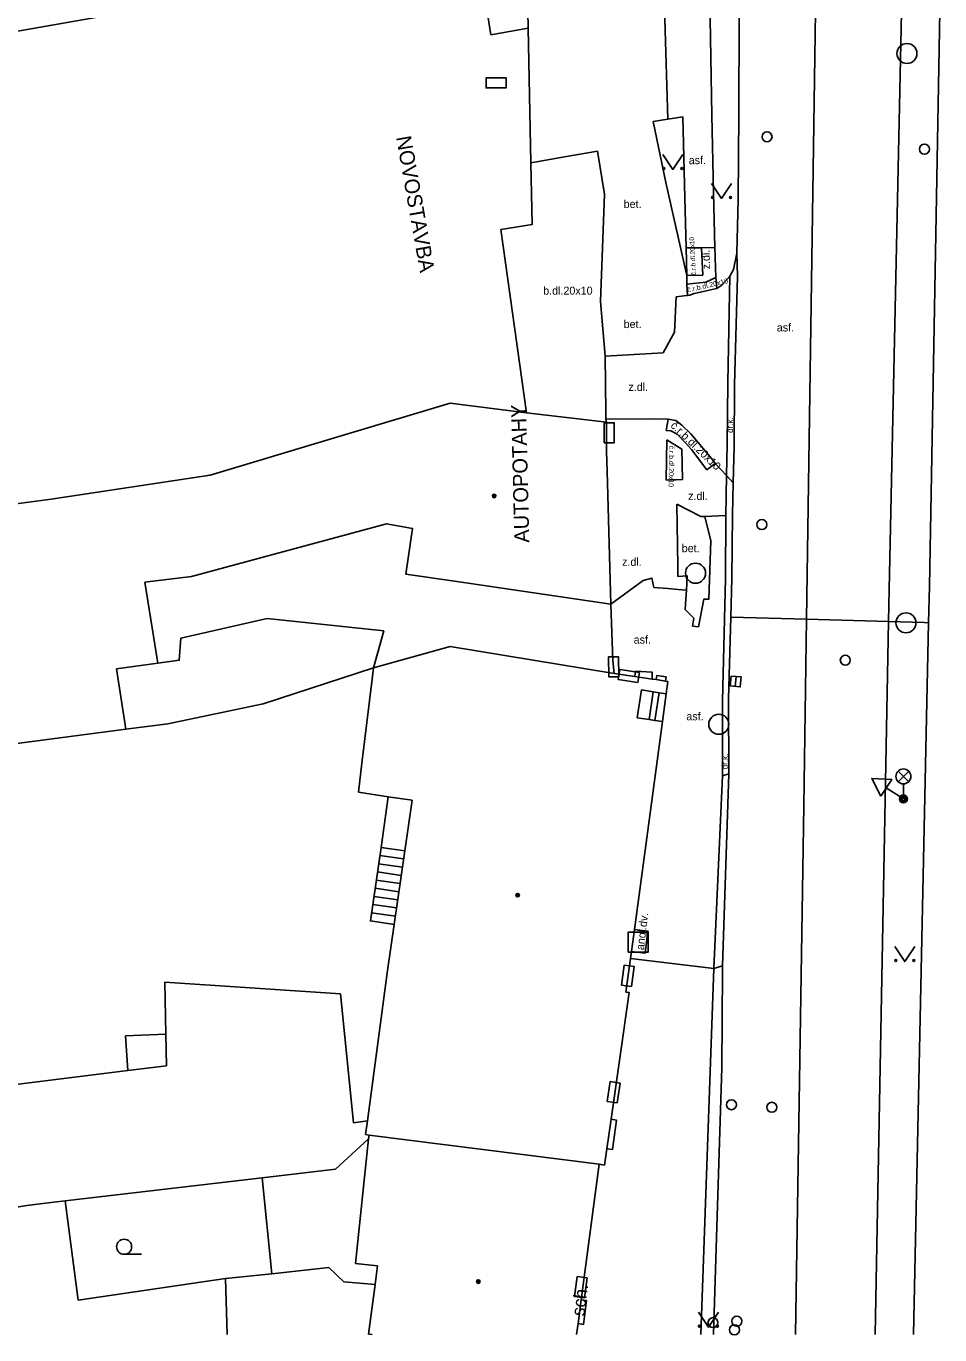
# Model space of a CAD drawing. Extents: x -595546 to -593986, y -1160845 to -1159202.
# Drawn here: x -595423.5 to -595377.9, y -1160843.3 to -1160777.9 of the extents above; entities that cross this region are included whole.
import ezdxf

# ---------------------------------------------------------------- set-up
doc = ezdxf.new("R2010")
doc.units = 0
for name, color, linetype in [('DOP - kresba z DSPS bez souradnic', 7, 'Continuous'), ('Level 24', 7, 'Continuous'), ('Level 26', 7, 'Continuous'), ('Level 27', 7, 'Continuous'), ('Level 28', 7, 'Continuous'), ('Level 33', 7, 'Continuous'), ('Level 34', 7, 'Continuous'), ('Level 36', 7, 'Continuous'), ('Level 39', 7, 'Continuous'), ('silnoproud - povrch.  znaky a  RIS  skut. velikost', 7, 'Continuous'), ('Specificka linie pasportu komunikaci', 7, 'Continuous'), ('TM - budovy zdene_ betonove - NP', 7, 'Continuous'), ('TM - budovy zdene_ betonove - VP', 7, 'Continuous'), ('TM - chodniky - VP', 7, 'Continuous'), ('TM - komunikace - VP', 7, 'Continuous'), ('TM - letecke snimky - pomocna linie', 7, 'Continuous'), ('TM - plot drateny_ kovovy - VP', 7, 'Continuous'), ('TM - plot zdeny_ ohradni zed - VP', 7, 'Continuous'), ('TM - podezdivka plotu - VP', 7, 'Continuous'), ('TM - pomocna konstrukcni linie', 7, 'Continuous'), ('TM - popis objektu', 7, 'Continuous'), ('TM - popis povrchu', 7, 'Continuous'), ('TM - poznamka', 7, 'Continuous'), ('TM - rozhrani mezi zpev. plochami mezi sebou - VP', 7, 'Continuous'), ('TM - rozhrani ploch obecne - VP', 7, 'Continuous'), ('TM - schody - VP', 7, 'Continuous'), ('TM - vjezd na pozemek', 7, 'Continuous'), ('TM - vstup do budovy - nerozlisene', 7, 'Continuous')]:
    doc.layers.add(name, color=color, linetype=linetype)

msp = doc.modelspace()

# ---------------------------------------------------------------- linework, layer by layer
at = {"layer": 'DOP - kresba z DSPS bez souradnic'}
for points in [[(-595411.24, -1160840.21), (-595411.72, -1160835.41)], [(-595421.55, -1160836.56), (-595420.91, -1160841.52)], [(-595413.55, -1160840.45), (-595411.24, -1160840.21)], [(-595408.39, -1160839.9), (-595411.24, -1160840.21)], [(-595407.63, -1160840.61), (-595408.39, -1160839.9)], [(-595420.91, -1160841.52), (-595413.55, -1160840.45)], [(-595413.55, -1160840.45), (-595413.456, -1160843.241)]]:
    msp.add_lwpolyline(points, dxfattribs=at)
at = {"layer": 'Level 24'}
for points in [[(-595399.532, -1160780.451), (-595400.532, -1160780.451), (-595400.532, -1160780.951), (-595399.532, -1160780.951)], [(-595394.131, -1160798.678), (-595394.131, -1160797.678), (-595394.631, -1160797.678), (-595394.631, -1160798.678)], [(-595393.9, -1160810.371), (-595393.925, -1160809.371), (-595394.425, -1160809.384), (-595394.399, -1160810.383)], [(-595392.872, -1160810.167), (-595393.86, -1160810.019), (-595393.935, -1160810.513), (-595392.946, -1160810.661)], [(-595393.27, -1160825.848), (-595393.133, -1160824.857), (-595393.628, -1160824.789), (-595393.765, -1160825.779)], [(-595393.985, -1160831.668), (-595393.84, -1160830.678), (-595394.335, -1160830.606), (-595394.48, -1160831.595)], [(-595395.616, -1160841.406), (-595395.486, -1160840.415), (-595395.982, -1160840.35), (-595396.112, -1160841.341)]]:
    msp.add_lwpolyline(points, close=True, dxfattribs=at)
at = {"layer": 'Level 26'}
msp.add_lwpolyline([(-595393.43, -1160824.13), (-595392.43, -1160824.13), (-595392.43, -1160823.13), (-595393.43, -1160823.13)], close=True, dxfattribs=at)
at = {"layer": 'Level 27'}
msp.add_line((-595388.035, -1160810.361), (-595388.085, -1160810.859), dxfattribs=at)
msp.add_lwpolyline([(-595388.284, -1160810.337), (-595388.333, -1160810.834), (-595387.836, -1160810.883), (-595387.787, -1160810.386)], close=True, dxfattribs=at)
for centre in [(-595379.51, -1160779.23), (-595390.07, -1160805.2), (-595379.56, -1160807.68), (-595388.91, -1160812.75)]:
    msp.add_circle(centre, 0.5, dxfattribs=at)
at = {"layer": 'Level 28'}
for centre in [(-595386.5, -1160783.39), (-595378.64, -1160784.01), (-595386.76, -1160802.77), (-595382.59, -1160809.55), (-595388.28, -1160831.76), (-595386.26, -1160831.89), (-595388.01, -1160842.58), (-595389.2, -1160842.65), (-595388.13, -1160843.01)]:
    msp.add_circle(centre, 0.25, dxfattribs=at)
at = {"layer": 'Level 33'}
for p, q in [((-595379.955, -1160815.62), (-595379.425, -1160815.09)), ((-595379.955, -1160815.09), (-595379.425, -1160815.62)), ((-595379.69, -1160815.73), (-595379.69, -1160816.48))]:
    msp.add_line(p, q, dxfattribs=at)
for centre, radius in [((-595379.69, -1160815.355), 0.375), ((-595379.69, -1160816.48), 0.2), ((-595379.69, -1160816.48), 0.145), ((-595379.69, -1160816.48), 0.0876)]:
    msp.add_circle(centre, radius, dxfattribs=at)
at = {"layer": 'Level 34'}
msp.add_line((-595380.543, -1160815.925), (-595379.69, -1160816.48), dxfattribs=at)
msp.add_lwpolyline([(-595380.816, -1160816.344), (-595380.27, -1160815.506), (-595381.269, -1160815.452)], close=True, dxfattribs=at)
at = {"layer": 'Level 36'}
msp.add_line((-595418.61, -1160839.235), (-595417.735, -1160839.235), dxfattribs=at)
for points in [[(-595391.71, -1160784.27), (-595391.21, -1160785.02), (-595390.71, -1160784.27)], [(-595389.27, -1160785.72), (-595388.77, -1160786.47), (-595388.27, -1160785.72)], [(-595380.12, -1160823.86), (-595379.62, -1160824.61), (-595379.12, -1160823.86)], [(-595389.93, -1160842.13), (-595389.43, -1160842.88), (-595388.93, -1160842.13)]]:
    msp.add_lwpolyline(points, dxfattribs=at)
for centre, radius in [((-595391.66, -1160784.97), 0.05), ((-595390.761, -1160784.97), 0.05), ((-595389.22, -1160786.42), 0.05), ((-595388.321, -1160786.42), 0.05), ((-595380.07, -1160824.56), 0.05), ((-595379.171, -1160824.56), 0.05), ((-595418.61, -1160838.86), 0.375), ((-595389.88, -1160842.83), 0.05), ((-595388.981, -1160842.83), 0.05)]:
    msp.add_circle(centre, radius, dxfattribs=at)
at = {"layer": 'Level 39'}
for centre, radius in [((-595400.13, -1160801.34), 0.09), ((-595400.13, -1160801.34), 0.0398), ((-595398.96, -1160821.29), 0.09), ((-595398.96, -1160821.29), 0.0398), ((-595400.92, -1160840.6), 0.09), ((-595400.92, -1160840.6), 0.0398)]:
    msp.add_circle(centre, radius, dxfattribs=at)
at = {"layer": 'silnoproud - povrch.  znaky a  RIS  skut. velikost'}
msp.add_lwpolyline([(-595392.03, -1160810.52), (-595392, -1160810.31), (-595391.54, -1160810.38), (-595391.57, -1160810.59)], dxfattribs=at)
at = {"layer": 'Specificka linie pasportu komunikaci'}
for points in [[(-595382.8, -1160696.45), (-595382.91, -1160701.1), (-595383.04, -1160709.3), (-595383.12, -1160714.32), (-595383.31, -1160725.42), (-595383.52, -1160738.91), (-595384.53, -1160807.5)], [(-595391.46, -1160782.51), (-595392.19, -1160782.62)], [(-595390.71, -1160782.4), (-595391.46, -1160782.51)], [(-595384.53, -1160807.5), (-595388.31, -1160807.39)], [(-595385.071, -1160843.241), (-595384.67, -1160816.82), (-595384.53, -1160807.5)], [(-595380.43, -1160807.62), (-595384.53, -1160807.5)], [(-595378.43, -1160807.68), (-595378.65, -1160807.67), (-595380.43, -1160807.62)], [(-595388.72, -1160815.32), (-595388.41, -1160815.22)]]:
    msp.add_lwpolyline(points, dxfattribs=at)
at = {"layer": 'TM - budovy zdene_ betonove - NP'}
for points in [[(-595400.29, -1160778.29), (-595400.45, -1160777.35), (-595400.88, -1160774.82)], [(-595400.29, -1160778.29), (-595398.43, -1160777.97)], [(-595392.99, -1160812.42), (-595392.77, -1160811.03)], [(-595392.18, -1160811.13), (-595392.77, -1160811.03)], [(-595391.88, -1160811.17), (-595392.18, -1160811.13)], [(-595391.53, -1160811.23), (-595391.88, -1160811.17)], [(-595392.99, -1160812.42), (-595392.39, -1160812.51)], [(-595392.39, -1160812.51), (-595392.1, -1160812.56)], [(-595392.1, -1160812.56), (-595391.72, -1160812.61)]]:
    msp.add_lwpolyline(points, dxfattribs=at)
at = {"layer": 'TM - budovy zdene_ betonove - VP'}
for points in [[(-595400.24, -1160774.06), (-595398.51, -1160773.78), (-595398.43, -1160777.97)], [(-595425.93, -1160778.47), (-595408.19, -1160775.33)], [(-595398.43, -1160777.97), (-595398.29, -1160784.7)], [(-595398.29, -1160784.7), (-595398.23, -1160787.77), (-595399.8, -1160788.03)], [(-595399.8, -1160788.03), (-595398.52, -1160797.18)], [(-595414.32, -1160800.3), (-595407.94, -1160798.38), (-595402.33, -1160796.7)], [(-595402.33, -1160796.7), (-595398.52, -1160797.18)], [(-595398.52, -1160797.18), (-595394.52, -1160797.66)], [(-595394.52, -1160797.66), (-595394.52, -1160799.11)], [(-595422.25, -1160801.5), (-595414.32, -1160800.3)], [(-595394.49, -1160800.1), (-595394.3, -1160806.75)], [(-595422.25, -1160801.5), (-595425.52, -1160801.94)], [(-595405.51, -1160802.74), (-595415.24, -1160805.36)], [(-595415.24, -1160805.36), (-595417.58, -1160805.64)], [(-595417.58, -1160805.64), (-595416.92, -1160809.7)], [(-595394.3, -1160806.75), (-595402, -1160805.61)], [(-595406.16, -1160809.93), (-595402.32, -1160808.87)], [(-595402.32, -1160808.87), (-595394.13, -1160810.21)], [(-595406.23, -1160810.49), (-595406.16, -1160809.93)], [(-595394.13, -1160810.21), (-595393.1, -1160810.36)], [(-595406.73, -1160814.69), (-595406.23, -1160810.49)], [(-595393.1, -1160810.36), (-595392.23, -1160810.49)], [(-595392.23, -1160810.49), (-595392.03, -1160810.52)], [(-595392.03, -1160810.52), (-595391.57, -1160810.59)], [(-595391.57, -1160810.59), (-595391.45, -1160810.61)], [(-595391.45, -1160810.61), (-595391.53, -1160811.23)], [(-595391.53, -1160811.23), (-595391.72, -1160812.61)], [(-595391.72, -1160812.61), (-595393.12, -1160823)], [(-595430.18, -1160814.53), (-595418.52, -1160813)], [(-595406.91, -1160816.14), (-595406.73, -1160814.69)], [(-595405.42, -1160816.37), (-595406.91, -1160816.14)], [(-595404.23, -1160816.54), (-595405.42, -1160816.37)], [(-595404.59, -1160819.07), (-595404.23, -1160816.54)], [(-595405.12, -1160822.75), (-595404.59, -1160819.07)], [(-595405.45, -1160825.05), (-595405.12, -1160822.75)], [(-595393.12, -1160823), (-595393.27, -1160824.1)], [(-595393.32, -1160824.46), (-595393.55, -1160826.13), (-595393.38, -1160826.16), (-595394.29, -1160832.48)], [(-595393.27, -1160824.1), (-595393.32, -1160824.46)], [(-595406.46, -1160832.56), (-595405.45, -1160825.05)], [(-595407.8, -1160826.22), (-595416.57, -1160825.64)], [(-595416.57, -1160825.64), (-595416.52, -1160828.24)], [(-595407.16, -1160832.67), (-595407.8, -1160826.22)], [(-595416.49, -1160829.81), (-595416.52, -1160828.24)], [(-595418.42, -1160830.05), (-595416.49, -1160829.81)], [(-595418.42, -1160830.05), (-595424.28, -1160830.78)], [(-595394.29, -1160832.48), (-595394.5, -1160833.96)], [(-595406.46, -1160832.56), (-595407.16, -1160832.67)], [(-595406.56, -1160833.25), (-595406.46, -1160832.56)], [(-595408.05, -1160834.98), (-595406.41, -1160833.47)], [(-595407.05, -1160839.7), (-595406.41, -1160833.47)], [(-595406.38, -1160833.28), (-595406.56, -1160833.25)], [(-595406.41, -1160833.47), (-595406.38, -1160833.28)], [(-595394.88, -1160834.74), (-595406.38, -1160833.28)], [(-595394.5, -1160833.96), (-595394.62, -1160834.78), (-595394.88, -1160834.74)], [(-595408.05, -1160834.98), (-595411.72, -1160835.41)], [(-595394.88, -1160834.74), (-595395.78, -1160841.51)], [(-595411.72, -1160835.41), (-595421.55, -1160836.56)], [(-595423.47, -1160836.79), (-595427.89, -1160837.52)], [(-595422.53, -1160836.68), (-595423.47, -1160836.79)], [(-595421.55, -1160836.56), (-595422.53, -1160836.68)], [(-595405.96, -1160839.82), (-595407.05, -1160839.7)], [(-595406.08, -1160840.75), (-595405.96, -1160839.82)], [(-595406.4, -1160843.22), (-595406.08, -1160840.75)], [(-595395.78, -1160841.51), (-595395.94, -1160842.69)], [(-595395.94, -1160842.69), (-595396.012, -1160843.241)], [(-595406.221, -1160843.241), (-595406.4, -1160843.22)]]:
    msp.add_lwpolyline(points, dxfattribs=at)
at = {"layer": 'TM - chodniky - VP'}
for points in [[(-595389.25, -1160782.31), (-595389.47, -1160769.75), (-595389.66, -1160756.93)], [(-595390.71, -1160782.4), (-595390.6, -1160786.44), (-595390.54, -1160788.94)], [(-595389.1, -1160788.93), (-595389.18, -1160786.17), (-595389.25, -1160782.31)], [(-595390.54, -1160788.94), (-595390.51, -1160790.33)], [(-595389.05, -1160790.42), (-595389.1, -1160788.93)], [(-595389, -1160790.97), (-595389.05, -1160790.42)], [(-595389.15, -1160824.95), (-595388.72, -1160824.82)]]:
    msp.add_lwpolyline(points, dxfattribs=at)
at = {"layer": 'TM - komunikace - VP'}
for points in [[(-595380.43, -1160807.62), (-595380.4, -1160806.02), (-595379.78, -1160777.18), (-595379.88, -1160747.63), (-595380.03, -1160742.01), (-595379.96, -1160737.08), (-595380.6, -1160722.52), (-595381.36, -1160710.8), (-595382.7, -1160696.44)], [(-595377.97, -1160747.33), (-595377.97, -1160747.6), (-595377.87, -1160777.13), (-595378.39, -1160805.85), (-595378.43, -1160807.68)], [(-595387.88, -1160772.37), (-595387.88, -1160772.75), (-595387.9, -1160782.24)], [(-595390.55, -1160790.11), (-595391.56, -1160785.67), (-595392.19, -1160782.62)], [(-595387.9, -1160782.24), (-595387.94, -1160786.52), (-595388, -1160789.21)], [(-595388, -1160789.21), (-595388.17, -1160790.03)], [(-595388.17, -1160790.03), (-595388.36, -1160790.36)], [(-595390.55, -1160790.11), (-595390.51, -1160790.33)], [(-595390.51, -1160790.33), (-595390.5, -1160790.76)], [(-595388.36, -1160790.36), (-595388.76, -1160790.81)], [(-595390.5, -1160790.76), (-595390.47, -1160791.32)], [(-595390.47, -1160791.32), (-595390.36, -1160791.3), (-595390.14, -1160791.23), (-595389, -1160790.97)], [(-595388.76, -1160790.81), (-595389, -1160790.97)], [(-595394.55, -1160797.5), (-595392.39, -1160797.49), (-595391.44, -1160797.5)], [(-595391.44, -1160797.5), (-595391.06, -1160797.57), (-595390.75, -1160797.8), (-595390.3, -1160798.24), (-595389.26, -1160799.48), (-595389.09, -1160799.71)], [(-595389.09, -1160799.71), (-595388.53, -1160800.31)], [(-595388.53, -1160800.31), (-595388.19, -1160800.68)], [(-595388.19, -1160800.68), (-595388.23, -1160802.29), (-595388.26, -1160805.46), (-595388.31, -1160807.39)], [(-595388.31, -1160807.39), (-595388.43, -1160811.48)], [(-595381.103, -1160843.241), (-595380.43, -1160807.62)], [(-595378.43, -1160807.68), (-595378.6, -1160815.58), (-595379.187, -1160843.241)], [(-595388.43, -1160811.48), (-595388.41, -1160815.22)], [(-595388.41, -1160815.22), (-595388.72, -1160824.82)], [(-595389.812, -1160843.241), (-595389.15, -1160824.95)], [(-595388.76, -1160829.92), (-595388.72, -1160825.08)], [(-595388.72, -1160825.08), (-595388.72, -1160824.82)], [(-595389.07, -1160839.99), (-595388.76, -1160829.92)], [(-595389.179, -1160843.241), (-595389.07, -1160839.99)]]:
    msp.add_lwpolyline(points, dxfattribs=at)
at = {"layer": 'TM - letecke snimky - pomocna linie'}
for points in [[(-595405.51, -1160802.74), (-595404.2, -1160802.96), (-595404.54, -1160805.24), (-595402, -1160805.61)], [(-595416.92, -1160809.7), (-595415.86, -1160809.55), (-595415.78, -1160808.45), (-595411.46, -1160807.47), (-595405.64, -1160808.08), (-595406.16, -1160809.93)], [(-595418.52, -1160813), (-595418.99, -1160809.98), (-595416.92, -1160809.7)], [(-595407.63, -1160840.61), (-595406.08, -1160840.75)]]:
    msp.add_lwpolyline(points, dxfattribs=at)
at = {"layer": 'TM - plot drateny_ kovovy - VP'}
msp.add_lwpolyline([(-595391.46, -1160782.51), (-595391.8, -1160770.84), (-595392.76, -1160757.53)], dxfattribs=at)
at = {"layer": 'TM - plot zdeny_ ohradni zed - VP'}
msp.add_lwpolyline([(-595406.16, -1160809.93), (-595411.66, -1160811.73), (-595416.42, -1160812.72)], dxfattribs=at)
at = {"layer": 'TM - podezdivka plotu - VP'}
for points in [[(-595393.1, -1160810.36), (-595393.07, -1160810.09)], [(-595393.07, -1160810.09), (-595392.23, -1160810.15), (-595392.23, -1160810.49)]]:
    msp.add_lwpolyline(points, dxfattribs=at)
at = {"layer": 'TM - pomocna konstrukcni linie'}
for points in [[(-595396.51, -1160784.38), (-595398.29, -1160784.7)], [(-595394.55, -1160797.5), (-595394.52, -1160797.66)], [(-595389.15, -1160824.95), (-595393.32, -1160824.46)]]:
    msp.add_lwpolyline(points, dxfattribs=at)
at = {"layer": 'TM - rozhrani mezi zpev. plochami mezi sebou - VP'}
for points in [[(-595396.51, -1160784.38), (-595394.97, -1160784.11)], [(-595394.97, -1160784.11), (-595394.62, -1160786.26), (-595394.81, -1160791.62), (-595394.59, -1160794.35)], [(-595389.78, -1160788.94), (-595390.54, -1160788.94)], [(-595389.78, -1160788.94), (-595389.1, -1160788.93)], [(-595389.7, -1160790.31), (-595389.78, -1160788.94)], [(-595389.7, -1160790.31), (-595390.51, -1160790.33)], [(-595389.05, -1160790.42), (-595389.56, -1160790.66), (-595390.5, -1160790.76)], [(-595390.47, -1160791.32), (-595390.53, -1160791.32), (-595391.04, -1160791.39)], [(-595394.59, -1160794.35), (-595391.69, -1160794.19), (-595391.12, -1160793.16), (-595391.04, -1160791.39)], [(-595394.55, -1160797.14), (-595394.59, -1160794.35)], [(-595394.55, -1160797.14), (-595394.55, -1160797.5)], [(-595391.44, -1160797.5), (-595391.53, -1160798.07), (-595391.31, -1160798.08), (-595390.99, -1160798.25), (-595390.59, -1160798.67), (-595390.28, -1160799.01), (-595389.5, -1160800.03), (-595389.09, -1160799.71)], [(-595391.51, -1160798.53), (-595390.76, -1160799), (-595390.73, -1160800.52), (-595391.03, -1160800.53), (-595391.2, -1160800.54), (-595391.35, -1160800.54), (-595391.54, -1160800.55)], [(-595391.51, -1160798.53), (-595391.54, -1160800.55)], [(-595389.8, -1160802.37), (-595391.01, -1160801.75)], [(-595390.95, -1160805.36), (-595390.96, -1160804.85), (-595391.01, -1160801.75)], [(-595389.61, -1160802.36), (-595389.31, -1160803.59), (-595389.4, -1160806.49), (-595389.65, -1160806.49), (-595389.93, -1160807.88)], [(-595389.61, -1160802.36), (-595389.8, -1160802.37)], [(-595388.56, -1160802.31), (-595389.61, -1160802.36)], [(-595394.3, -1160806.75), (-595392.69, -1160805.56)], [(-595392.69, -1160805.56), (-595392.25, -1160805.44), (-595392.15, -1160805.91)], [(-595390.95, -1160805.36), (-595390.49, -1160805.33), (-595390.53, -1160806.04)], [(-595392.15, -1160805.91), (-595391.46, -1160805.97)], [(-595390.94, -1160806.01), (-595391.46, -1160805.97)], [(-595390.53, -1160806.04), (-595390.94, -1160806.01)], [(-595390.53, -1160806.04), (-595390.55, -1160806.5), (-595390.59, -1160807.01), (-595390.16, -1160807.45), (-595390.22, -1160807.84), (-595389.93, -1160807.88)], [(-595389.15, -1160824.95), (-595388.72, -1160815.32)]]:
    msp.add_lwpolyline(points, dxfattribs=at)
at = {"layer": 'TM - rozhrani ploch obecne - VP'}
for points in [[(-595388, -1160789.21), (-595387.98, -1160790.35), (-595388.12, -1160795.79)], [(-595388.36, -1160790.36), (-595388.45, -1160795.67)], [(-595388.45, -1160795.67), (-595388.49, -1160798.78)], [(-595388.12, -1160795.79), (-595388.14, -1160798.86)], [(-595388.53, -1160800.31), (-595388.49, -1160798.78)], [(-595388.14, -1160798.86), (-595388.19, -1160800.68)], [(-595388.53, -1160800.31), (-595388.56, -1160802.31)], [(-595388.56, -1160802.31), (-595388.58, -1160805.46), (-595388.72, -1160811.58)], [(-595394.2, -1160809.56), (-595394.13, -1160810.21)], [(-595388.72, -1160811.58), (-595388.72, -1160815.32)], [(-595418.52, -1160813), (-595416.42, -1160812.72)], [(-595405.42, -1160816.37), (-595405.78, -1160818.9)], [(-595405.12, -1160822.75), (-595406.31, -1160822.58), (-595405.78, -1160818.9)], [(-595393.12, -1160823), (-595392.45, -1160823.08), (-595392.58, -1160824.18), (-595393.27, -1160824.1)], [(-595416.52, -1160828.24), (-595418.54, -1160828.32)], [(-595418.54, -1160828.32), (-595418.42, -1160830.05)], [(-595394.29, -1160832.48), (-595394.02, -1160832.53), (-595394.22, -1160834), (-595394.5, -1160833.96)], [(-595395.78, -1160841.51), (-595395.51, -1160841.55), (-595395.66, -1160842.74), (-595395.94, -1160842.69)]]:
    msp.add_lwpolyline(points, dxfattribs=at)
at = {"layer": 'TM - schody - VP'}
for points in [[(-595392.39, -1160812.51), (-595392.18, -1160811.13)], [(-595392.1, -1160812.56), (-595391.88, -1160811.17)], [(-595405.84, -1160819.31), (-595404.65, -1160819.48)], [(-595405.78, -1160818.9), (-595404.59, -1160819.07)], [(-595405.9, -1160819.72), (-595404.71, -1160819.89)], [(-595406.02, -1160820.54), (-595404.83, -1160820.71)], [(-595405.96, -1160820.13), (-595404.77, -1160820.3)], [(-595406.13, -1160821.35), (-595404.94, -1160821.52)], [(-595406.07, -1160820.94), (-595404.89, -1160821.12)], [(-595406.19, -1160821.76), (-595405, -1160821.93)], [(-595406.25, -1160822.17), (-595405.06, -1160822.34)], [(-595394.29, -1160832.48), (-595394.02, -1160832.53), (-595394.22, -1160834), (-595394.5, -1160833.96)], [(-595395.78, -1160841.51), (-595395.51, -1160841.55), (-595395.66, -1160842.74), (-595395.94, -1160842.69)]]:
    msp.add_lwpolyline(points, dxfattribs=at)
at = {"layer": 'TM - vjezd na pozemek'}
msp.add_lwpolyline([(-595394.3, -1160806.75), (-595394.2, -1160809.56)], dxfattribs=at)
at = {"layer": 'TM - vstup do budovy - nerozlisene'}
msp.add_lwpolyline([(-595394.52, -1160799.11), (-595394.49, -1160800.1)], dxfattribs=at)

# ---------------------------------------------------------------- texts
at = {"layer": 'TM - popis objektu'}
for s, rotation, p in [('NOVOSTAVBA', 280, (-595405.03, -1160783.41)), ('AUTOPOTAHY', 91.38643, (-595398.37, -1160803.67))]:
    msp.add_text(s, height=0.75, rotation=rotation, dxfattribs=at).set_placement(p)
at = {"layer": 'TM - popis povrchu'}
for s, height, rotation, p in [('asf.', 0.4, 0.08938, (-595390.41, -1160784.76)), ('bet.', 0.4, 359.99073, (-595393.66, -1160786.95)), ('č.r.b.dl.20x10', 0.23, 93, (-595390.05, -1160790.3)), ('z.dl.', 0.4, 92, (-595389.34, -1160790.01)), ('č.r.b.dl.20x10', 0.25, 13, (-595390.45, -1160791.17)), ('b.dl.20x10', 0.4, 359.99073, (-595397.68, -1160791.28)), ('bet.', 0.4, 359.99073, (-595393.66, -1160792.95)), ('asf.', 0.4, 0.08938, (-595386.01, -1160793.12)), ('z.dl.', 0.4, 359.99073, (-595393.42, -1160796.09)), ('č.r.b.dl.20x10', 0.4, 316, (-595391.35, -1160797.86)), ('dr.k.', 0.3, 89.61747, (-595388.2, -1160798.19)), ('č.r.b.dl.20x10', 0.25, 269, (-595391.38, -1160798.82)), ('z.dl.', 0.4, 359.99073, (-595390.44, -1160801.54)), ('bet.', 0.4, 359.99073, (-595390.76, -1160804.15)), ('asf.', 0.4, 0.08938, (-595393.16, -1160808.72)), ('asf.', 0.4, 0.08938, (-595390.53, -1160812.55)), ('dr.k.', 0.3, 89.61747, (-595388.46, -1160815))]:
    msp.add_text(s, height=height, rotation=rotation, dxfattribs=at).set_placement(p)
msp.add_text('z.dl.', height=0.4, dxfattribs=at).set_placement((-595393.74, -1160804.83))
at = {"layer": 'TM - poznamka'}
for s, height, rotation, p in [('angl.dv.', 0.4, 83.25993, (-595392.65, -1160824.05)), ('sch.', 0.65, 82.81572, (-595395.63, -1160842.35))]:
    msp.add_text(s, height=height, rotation=rotation, dxfattribs=at).set_placement(p)

doc.saveas('drawing.dxf')
